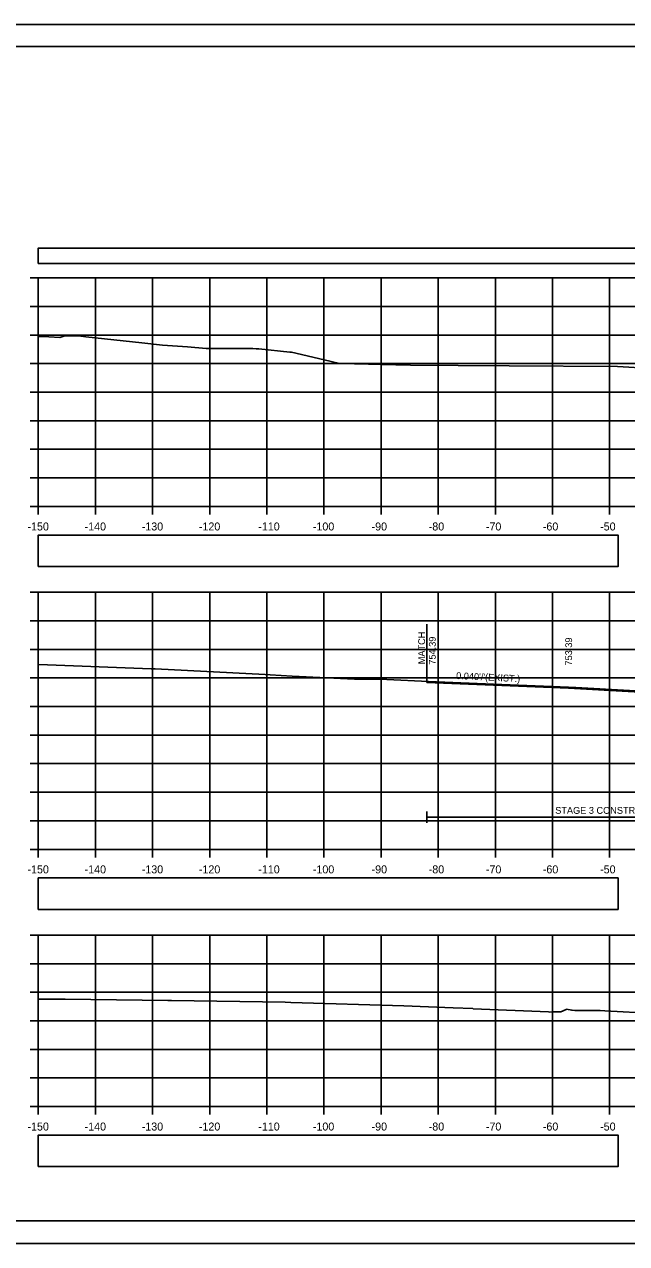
# Model space of a CAD drawing. Extents: x 1202951 to 1376887, y 378065 to 728038.
# Drawn here: x 1376432.2 to 1376537.6, y 378194.5 to 378407.8 of the extents above; entities that cross this region are included whole.
import ezdxf

# ---------------------------------------------------------------- set-up
doc = ezdxf.new("R2010")
doc.units = 0
for name, color, linetype in [('R_Alt Surface', 7, 'Continuous'), ('R_Axis', 7, 'Continuous'), ('R_Axis Annot', 7, 'Continuous'), ('R_Border', 7, 'Continuous'), ('R_Dimension', 7, 'Continuous'), ('R_Exist Surface', 7, 'Continuous'), ('R_Fin Surface', 7, 'Continuous'), ('R_Grid', 7, 'Continuous'), ('R_No Plot', 7, 'Continuous'), ('R_Xsect Elev', 7, 'Continuous'), ('R_Xsect Slope', 7, 'Continuous')]:
    doc.layers.add(name, color=color, linetype=linetype)

msp = doc.modelspace()

# ---------------------------------------------------------------- linework, layer by layer
at = {"layer": 'R_Alt Surface'}
msp.add_line((1376502.67, 378292.7), (1376502.67, 378292.87), dxfattribs=at)
for points in [[(1376434.67, 378365.98), (1376710.2, 378365.98), (1376710.2, 378368.68), (1376434.67, 378368.68)], [(1376434.67, 378312.96), (1376536.14, 378312.96), (1376536.14, 378318.48), (1376434.67, 378318.48)], [(1376434.67, 378252.96), (1376536.14, 378252.96), (1376536.14, 378258.48), (1376434.67, 378258.48)], [(1376434.67, 378207.96), (1376536.14, 378207.96), (1376536.14, 378213.48), (1376434.67, 378213.48)]]:
    msp.add_lwpolyline(points, close=True, dxfattribs=at)
msp.add_lwpolyline([(1376569.23, 378289.37), (1376527.49, 378291.7), (1376502.67, 378292.7)], dxfattribs=at)
at = {"layer": 'R_Axis'}
for p, q in [((1376433.27, 378363.48), (1376434.67, 378363.48)), ((1376434.67, 378323.48), (1376434.67, 378363.48)), ((1376433.27, 378358.48), (1376434.67, 378358.48)), ((1376433.27, 378353.48), (1376434.67, 378353.48)), ((1376433.27, 378348.48), (1376434.67, 378348.48)), ((1376433.27, 378343.48), (1376434.67, 378343.48)), ((1376433.27, 378338.48), (1376434.67, 378338.48)), ((1376433.27, 378333.48), (1376434.67, 378333.48)), ((1376433.27, 378328.48), (1376434.67, 378328.48)), ((1376433.27, 378323.48), (1376434.67, 378323.48)), ((1376434.67, 378323.48), (1376734.67, 378323.48)), ((1376434.67, 378322.08), (1376434.67, 378323.48)), ((1376444.67, 378322.08), (1376444.67, 378323.48)), ((1376454.67, 378322.08), (1376454.67, 378323.48)), ((1376464.67, 378322.08), (1376464.67, 378323.48)), ((1376474.67, 378322.08), (1376474.67, 378323.48)), ((1376484.67, 378322.08), (1376484.67, 378323.48)), ((1376494.67, 378322.08), (1376494.67, 378323.48)), ((1376504.67, 378322.08), (1376504.67, 378323.48)), ((1376514.67, 378322.08), (1376514.67, 378323.48)), ((1376524.67, 378322.08), (1376524.67, 378323.48)), ((1376534.67, 378322.08), (1376534.67, 378323.48)), ((1376433.27, 378308.48), (1376434.67, 378308.48)), ((1376434.67, 378263.48), (1376434.67, 378308.48)), ((1376433.27, 378303.48), (1376434.67, 378303.48)), ((1376433.27, 378298.48), (1376434.67, 378298.48)), ((1376433.27, 378293.48), (1376434.67, 378293.48)), ((1376433.27, 378288.48), (1376434.67, 378288.48)), ((1376433.27, 378283.48), (1376434.67, 378283.48)), ((1376433.27, 378278.48), (1376434.67, 378278.48)), ((1376433.27, 378273.48), (1376434.67, 378273.48)), ((1376433.27, 378268.48), (1376434.67, 378268.48)), ((1376433.27, 378263.48), (1376434.67, 378263.48)), ((1376434.67, 378263.48), (1376734.67, 378263.48)), ((1376434.67, 378262.08), (1376434.67, 378263.48)), ((1376444.67, 378262.08), (1376444.67, 378263.48)), ((1376454.67, 378262.08), (1376454.67, 378263.48)), ((1376464.67, 378262.08), (1376464.67, 378263.48)), ((1376474.67, 378262.08), (1376474.67, 378263.48)), ((1376484.67, 378262.08), (1376484.67, 378263.48)), ((1376494.67, 378262.08), (1376494.67, 378263.48)), ((1376504.67, 378262.08), (1376504.67, 378263.48)), ((1376514.67, 378262.08), (1376514.67, 378263.48)), ((1376524.67, 378262.08), (1376524.67, 378263.48)), ((1376534.67, 378262.08), (1376534.67, 378263.48)), ((1376433.27, 378248.48), (1376434.67, 378248.48)), ((1376434.67, 378218.48), (1376434.67, 378248.48)), ((1376433.27, 378243.48), (1376434.67, 378243.48)), ((1376433.27, 378238.48), (1376434.67, 378238.48)), ((1376433.27, 378233.48), (1376434.67, 378233.48)), ((1376433.27, 378228.48), (1376434.67, 378228.48)), ((1376433.27, 378223.48), (1376434.67, 378223.48)), ((1376433.27, 378218.48), (1376434.67, 378218.48)), ((1376434.67, 378218.48), (1376734.67, 378218.48)), ((1376434.67, 378217.08), (1376434.67, 378218.48)), ((1376444.67, 378217.08), (1376444.67, 378218.48)), ((1376454.67, 378217.08), (1376454.67, 378218.48)), ((1376464.67, 378217.08), (1376464.67, 378218.48)), ((1376474.67, 378217.08), (1376474.67, 378218.48)), ((1376484.67, 378217.08), (1376484.67, 378218.48)), ((1376494.67, 378217.08), (1376494.67, 378218.48)), ((1376504.67, 378217.08), (1376504.67, 378218.48)), ((1376514.67, 378217.08), (1376514.67, 378218.48)), ((1376524.67, 378217.08), (1376524.67, 378218.48)), ((1376534.67, 378217.08), (1376534.67, 378218.48))]:
    msp.add_line(p, q, dxfattribs=at)
at = {"layer": 'R_Border'}
for p, q in [((1376426.67, 378403.94), (1376742.85, 378403.94)), ((1376742.85, 378198.48), (1376426.67, 378198.48))]:
    msp.add_line(p, q, dxfattribs=at)
at = {"layer": 'R_Dimension'}
for points in [[(1376502.67, 378270.12), (1376502.67, 378268.12)], [(1376502.67, 378269.12), (1376569.23, 378269.12)]]:
    msp.add_lwpolyline(points, dxfattribs=at)
at = {"layer": 'R_Exist Surface'}
for points in [[(1376434.67, 378353.21), (1376436.29, 378353.2), (1376436.54, 378353.19), (1376438.46, 378353.05), (1376438.98, 378353.24), (1376439.35, 378353.36), (1376442.1, 378353.26), (1376443.01, 378353.18), (1376452.78, 378352.1), (1376456.43, 378351.71), (1376460.76, 378351.4), (1376464.05, 378351.1), (1376472.25, 378351.12), (1376472.83, 378351.07), (1376473.25, 378351.07), (1376478.67, 378350.5), (1376479.01, 378350.46), (1376484.69, 378349.13), (1376487.39, 378348.52), (1376487.65, 378348.52), (1376497.24, 378348.29), (1376499.82, 378348.18), (1376508.15, 378348.12), (1376517.1, 378348.09), (1376536.07, 378347.97), (1376541.92, 378347.64)], [(1376434.67, 378295.82), (1376434.7, 378295.82), (1376434.74, 378295.81), (1376454.42, 378295.09), (1376455.12, 378295.07), (1376474.36, 378294.08), (1376475.23, 378294.04), (1376479.09, 378293.76), (1376490.01, 378293.26), (1376493.9, 378293.28), (1376494.44, 378293.24), (1376495.65, 378293.18), (1376502.98, 378292.85), (1376514.32, 378292.37), (1376515.46, 378292.31), (1376527.5, 378291.87), (1376528.73, 378291.81), (1376547.57, 378290.78)], [(1376434.67, 378237.27), (1376437.08, 378237.25), (1376438.26, 378237.24), (1376439.4, 378237.24), (1376457.32, 378237.04), (1376457.96, 378237.02), (1376477.89, 378236.75), (1376478.9, 378236.71), (1376498.66, 378236.13), (1376507.27, 378235.76), (1376510.7, 378235.61), (1376510.77, 378235.6), (1376523.96, 378235.07), (1376524.21, 378235.01), (1376524.71, 378235.06), (1376525.87, 378235.07), (1376526.15, 378235.07), (1376527.04, 378235.47), (1376527.11, 378235.49), (1376528.04, 378235.32), (1376528.09, 378235.32), (1376528.58, 378235.31), (1376533.01, 378235.27), (1376533.85, 378235.22), (1376542.38, 378234.76)]]:
    msp.add_lwpolyline(points, dxfattribs=at)
at = {"layer": 'R_Fin Surface'}
msp.add_lwpolyline([(1376569.23, 378289.54), (1376527.5, 378291.87), (1376502.67, 378292.87)], dxfattribs=at)
at = {"layer": 'R_Grid'}
for p, q in [((1376434.67, 378363.48), (1376734.67, 378363.48)), ((1376434.67, 378323.48), (1376434.67, 378363.48)), ((1376444.67, 378323.48), (1376444.67, 378363.48)), ((1376454.67, 378323.48), (1376454.67, 378363.48)), ((1376464.67, 378323.48), (1376464.67, 378363.48)), ((1376474.67, 378323.48), (1376474.67, 378363.48)), ((1376484.67, 378323.48), (1376484.67, 378363.48)), ((1376494.67, 378323.48), (1376494.67, 378363.48)), ((1376504.67, 378323.48), (1376504.67, 378363.48)), ((1376514.67, 378323.48), (1376514.67, 378363.48)), ((1376524.67, 378323.48), (1376524.67, 378363.48)), ((1376534.67, 378323.48), (1376534.67, 378363.48)), ((1376434.67, 378358.48), (1376734.67, 378358.48)), ((1376434.67, 378353.48), (1376734.67, 378353.48)), ((1376434.67, 378348.48), (1376734.67, 378348.48)), ((1376434.67, 378343.48), (1376734.67, 378343.48)), ((1376434.67, 378338.48), (1376734.67, 378338.48)), ((1376434.67, 378333.48), (1376734.67, 378333.48)), ((1376434.67, 378328.48), (1376734.67, 378328.48)), ((1376434.67, 378323.48), (1376734.67, 378323.48)), ((1376434.67, 378308.48), (1376734.67, 378308.48)), ((1376434.67, 378263.48), (1376434.67, 378308.48)), ((1376444.67, 378263.48), (1376444.67, 378308.48)), ((1376454.67, 378263.48), (1376454.67, 378308.48)), ((1376464.67, 378263.48), (1376464.67, 378308.48)), ((1376474.67, 378263.48), (1376474.67, 378308.48)), ((1376484.67, 378263.48), (1376484.67, 378308.48)), ((1376494.67, 378263.48), (1376494.67, 378308.48)), ((1376504.67, 378263.48), (1376504.67, 378308.48)), ((1376514.67, 378263.48), (1376514.67, 378308.48)), ((1376524.67, 378263.48), (1376524.67, 378308.48)), ((1376534.67, 378263.48), (1376534.67, 378308.48)), ((1376434.67, 378303.48), (1376734.67, 378303.48)), ((1376434.67, 378298.48), (1376734.67, 378298.48)), ((1376434.67, 378293.48), (1376734.67, 378293.48)), ((1376434.67, 378288.48), (1376734.67, 378288.48)), ((1376434.67, 378283.48), (1376734.67, 378283.48)), ((1376434.67, 378278.48), (1376734.67, 378278.48)), ((1376434.67, 378273.48), (1376734.67, 378273.48)), ((1376434.67, 378268.48), (1376734.67, 378268.48)), ((1376434.67, 378263.48), (1376734.67, 378263.48)), ((1376434.67, 378248.48), (1376734.67, 378248.48)), ((1376434.67, 378218.48), (1376434.67, 378248.48)), ((1376444.67, 378218.48), (1376444.67, 378248.48)), ((1376454.67, 378218.48), (1376454.67, 378248.48)), ((1376464.67, 378218.48), (1376464.67, 378248.48)), ((1376474.67, 378218.48), (1376474.67, 378248.48)), ((1376484.67, 378218.48), (1376484.67, 378248.48)), ((1376494.67, 378218.48), (1376494.67, 378248.48)), ((1376504.67, 378218.48), (1376504.67, 378248.48)), ((1376514.67, 378218.48), (1376514.67, 378248.48)), ((1376524.67, 378218.48), (1376524.67, 378248.48)), ((1376534.67, 378218.48), (1376534.67, 378248.48)), ((1376434.67, 378243.48), (1376734.67, 378243.48)), ((1376434.67, 378238.48), (1376734.67, 378238.48)), ((1376434.67, 378233.48), (1376734.67, 378233.48)), ((1376434.67, 378228.48), (1376734.67, 378228.48)), ((1376434.67, 378223.48), (1376734.67, 378223.48)), ((1376434.67, 378218.48), (1376734.67, 378218.48))]:
    msp.add_line(p, q, dxfattribs=at)
at = {"layer": 'R_No Plot'}
for p, q in [((1376414.27, 378407.83), (1376747.6, 378407.83)), ((1376414.27, 378194.5), (1376747.6, 378194.5))]:
    msp.add_line(p, q, dxfattribs=at)
for points in [[(1376414.26, 378407.83), (1376747.6, 378407.83), (1376747.6, 378194.5), (1376414.26, 378194.5)], [(1376660.59, 378403.94), (1376680.21, 378403.94), (1376680.21, 378394.06), (1376696.32, 378394.06), (1376719.52, 378394.06), (1376719.64, 378365.9), (1376742.85, 378365.9), (1376742.85, 378198.48), (1376426.67, 378198.48), (1376426.67, 378403.94)]]:
    msp.add_lwpolyline(points, close=True, dxfattribs=at)
at = {"layer": 'R_Xsect Elev'}
msp.add_line((1376502.67, 378292.87), (1376502.67, 378302.87), dxfattribs=at)

# ---------------------------------------------------------------- texts
at = {"layer": 'R_Axis Annot'}
for s, p in [('-150', (1376432.78, 378319.28)), ('-140', (1376442.78, 378319.28)), ('-130', (1376452.78, 378319.28)), ('-120', (1376462.78, 378319.28)), ('-110', (1376473.18, 378319.28)), ('-100', (1376482.73, 378319.28)), ('-90', (1376493.01, 378319.28)), ('-80', (1376503.01, 378319.28)), ('-70', (1376513.01, 378319.28)), ('-60', (1376522.98, 378319.28)), ('-50', (1376533.01, 378319.28)), ('-150', (1376432.78, 378259.28)), ('-140', (1376442.78, 378259.28)), ('-130', (1376452.78, 378259.28)), ('-120', (1376462.78, 378259.28)), ('-110', (1376473.18, 378259.28)), ('-100', (1376482.73, 378259.28)), ('-90', (1376493.01, 378259.28)), ('-80', (1376503.01, 378259.28)), ('-70', (1376513.01, 378259.28)), ('-60', (1376522.98, 378259.28)), ('-50', (1376533.01, 378259.28)), ('-150', (1376432.78, 378214.28)), ('-140', (1376442.78, 378214.28)), ('-130', (1376452.78, 378214.28)), ('-120', (1376462.78, 378214.28)), ('-110', (1376473.18, 378214.28)), ('-100', (1376482.73, 378214.28)), ('-90', (1376493.01, 378214.28)), ('-80', (1376503.01, 378214.28)), ('-70', (1376513.01, 378214.28)), ('-60', (1376522.98, 378214.28)), ('-50', (1376533.01, 378214.28))]:
    msp.add_text(s, height=1.4, dxfattribs=at).set_placement(p)
at = {"layer": 'R_Dimension'}
msp.add_text('STAGE 3 CONSTRUCTION', height=1.2, dxfattribs=at).set_placement((1376525.15, 378269.7))
at = {"layer": 'R_Xsect Elev'}
for s, p in [('MATCH', (1376502.37, 378295.87)), ('754.39', (1376504.24, 378295.8)), ('753.39', (1376528.1, 378295.65))]:
    msp.add_text(s, height=1.2, rotation=90, dxfattribs=at).set_placement(p)
at = {"layer": 'R_Xsect Slope'}
msp.add_text("0.040'/'(EXIST.)", height=1.2, rotation=357.1814, dxfattribs=at).set_placement((1376507.78, 378293.29))

doc.saveas('drawing.dxf')
